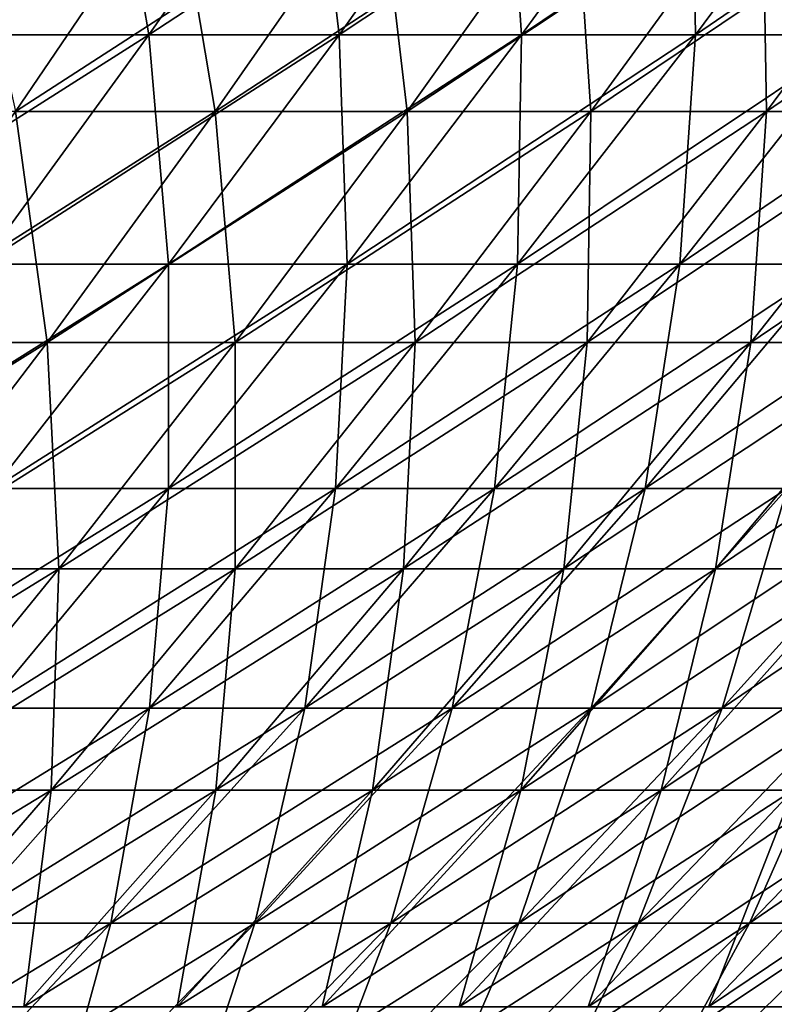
# Model space of a CAD drawing. Header units: millimetres. Extents: x -250 to 250, y -45 to 4150.
# Tile 750 of 805: x 145 to 159, y 3968 to 3985. Entities that reach past the tile are written whole.
import ezdxf

# ---------------------------------------------------------------- set-up
doc = ezdxf.new("R2010")
doc.units = ezdxf.units.MM
doc.header["$LTSCALE"] = 81.481481
for name, color, linetype in [('19', 7, 'CONTINUOUS'), ('20', 7, 'CONTINUOUS'), ('21', 7, 'CONTINUOUS'), ('22', 7, 'CONTINUOUS')]:
    doc.layers.add(name, color=color, linetype=linetype)

msp = doc.modelspace()

# ---------------------------------------------------------------- linework, layer by layer
at = {"layer": '19', "color": 7, "linetype": 'CONTINUOUS'}
for points in [[(145.272, 3983.475, -116.9), (141.603, 3983.475, -121.318), (148.102, 3987.635, -119.177), (145.272, 3983.475, -116.9)], [(148.102, 3987.635, -119.177), (141.603, 3983.475, -121.318), (144.362, 3987.635, -123.682), (148.102, 3987.635, -119.177)], [(148.803, 3983.475, -112.371), (145.272, 3983.475, -116.9), (151.702, 3987.635, -114.56), (148.803, 3983.475, -112.371)], [(151.702, 3987.635, -114.56), (145.272, 3983.475, -116.9), (148.102, 3987.635, -119.177), (151.702, 3987.635, -114.56)], [(152.193, 3983.475, -107.735), (148.803, 3983.475, -112.371), (155.158, 3987.635, -109.834), (152.193, 3983.475, -107.735)], [(155.158, 3987.635, -109.834), (148.803, 3983.475, -112.371), (151.702, 3987.635, -114.56), (155.158, 3987.635, -109.834)], [(155.438, 3983.475, -102.997), (152.193, 3983.475, -107.735), (158.467, 3987.635, -105.004), (155.438, 3983.475, -102.997)], [(158.467, 3987.635, -105.004), (152.193, 3983.475, -107.735), (155.158, 3987.635, -109.834), (158.467, 3987.635, -105.004)], [(158.537, 3983.475, -98.162), (155.438, 3983.475, -102.997), (161.625, 3987.635, -100.074), (158.537, 3983.475, -98.162)], [(161.625, 3987.635, -100.074), (155.438, 3983.475, -102.997), (158.467, 3987.635, -105.004), (161.625, 3987.635, -100.074)], [(161.484, 3983.475, -93.233), (158.537, 3983.475, -98.162), (164.63, 3987.635, -95.049), (161.484, 3983.475, -93.233)], [(164.63, 3987.635, -95.049), (158.537, 3983.475, -98.162), (161.625, 3987.635, -100.074), (164.63, 3987.635, -95.049)], [(145.831, 3979.397, -110.127), (142.371, 3979.397, -114.565), (148.803, 3983.475, -112.371), (145.831, 3979.397, -110.127)], [(148.803, 3983.475, -112.371), (142.371, 3979.397, -114.565), (145.272, 3983.475, -116.9), (148.803, 3983.475, -112.371)], [(149.154, 3979.397, -105.584), (145.831, 3979.397, -110.127), (152.193, 3983.475, -107.735), (149.154, 3979.397, -105.584)], [(152.193, 3983.475, -107.735), (145.831, 3979.397, -110.127), (148.803, 3983.475, -112.371), (152.193, 3983.475, -107.735)], [(152.334, 3979.397, -100.94), (149.154, 3979.397, -105.584), (155.438, 3983.475, -102.997), (152.334, 3979.397, -100.94)], [(155.438, 3983.475, -102.997), (149.154, 3979.397, -105.584), (152.193, 3983.475, -107.735), (155.438, 3983.475, -102.997)], [(155.37, 3979.397, -96.201), (152.334, 3979.397, -100.94), (158.537, 3983.475, -98.162), (155.37, 3979.397, -96.201)], [(158.537, 3983.475, -98.162), (152.334, 3979.397, -100.94), (155.438, 3983.475, -102.997), (158.537, 3983.475, -98.162)], [(158.259, 3979.397, -91.371), (155.37, 3979.397, -96.201), (161.484, 3983.475, -93.233), (158.259, 3979.397, -91.371)], [(161.484, 3983.475, -93.233), (155.37, 3979.397, -96.201), (158.537, 3983.475, -98.162), (161.484, 3983.475, -93.233)], [(160.998, 3979.397, -86.454), (158.259, 3979.397, -91.371), (164.279, 3983.475, -88.216), (160.998, 3979.397, -86.454)], [(164.279, 3983.475, -88.216), (158.259, 3979.397, -91.371), (161.484, 3983.475, -93.233), (164.279, 3983.475, -88.216)], [(142.788, 3975.402, -107.829), (139.4, 3975.402, -112.175), (145.831, 3979.397, -110.127), (142.788, 3975.402, -107.829)], [(145.831, 3979.397, -110.127), (139.4, 3975.402, -112.175), (142.371, 3979.397, -114.565), (145.831, 3979.397, -110.127)], [(146.041, 3975.402, -103.381), (142.788, 3975.402, -107.829), (149.154, 3979.397, -105.584), (146.041, 3975.402, -103.381)], [(149.154, 3979.397, -105.584), (142.788, 3975.402, -107.829), (145.831, 3979.397, -110.127), (149.154, 3979.397, -105.584)], [(149.156, 3975.402, -98.834), (146.041, 3975.402, -103.381), (152.334, 3979.397, -100.94), (149.156, 3975.402, -98.834)], [(152.334, 3979.397, -100.94), (146.041, 3975.402, -103.381), (149.154, 3979.397, -105.584), (152.334, 3979.397, -100.94)], [(152.129, 3975.402, -94.194), (149.156, 3975.402, -98.834), (155.37, 3979.397, -96.201), (152.129, 3975.402, -94.194)], [(155.37, 3979.397, -96.201), (149.156, 3975.402, -98.834), (152.334, 3979.397, -100.94), (155.37, 3979.397, -96.201)], [(154.957, 3975.402, -89.465), (152.129, 3975.402, -94.194), (158.259, 3979.397, -91.371), (154.957, 3975.402, -89.465)], [(158.259, 3979.397, -91.371), (152.129, 3975.402, -94.194), (155.37, 3979.397, -96.201), (158.259, 3979.397, -91.371)], [(157.639, 3975.402, -84.65), (154.957, 3975.402, -89.465), (160.998, 3979.397, -86.454), (157.639, 3975.402, -84.65)], [(160.998, 3979.397, -86.454), (154.957, 3975.402, -89.465), (158.259, 3979.397, -91.371), (160.998, 3979.397, -86.454)], [(160.171, 3975.402, -79.756), (157.639, 3975.402, -84.65), (163.584, 3979.397, -81.455), (160.171, 3975.402, -79.756)], [(163.584, 3979.397, -81.455), (157.639, 3975.402, -84.65), (160.998, 3979.397, -86.454), (163.584, 3979.397, -81.455)], [(142.858, 3971.493, -101.127), (139.676, 3971.493, -105.478), (146.041, 3975.402, -103.381), (142.858, 3971.493, -101.127)], [(146.041, 3975.402, -103.381), (139.676, 3971.493, -105.478), (142.788, 3975.402, -107.829), (146.041, 3975.402, -103.381)], [(145.904, 3971.493, -96.68), (142.858, 3971.493, -101.127), (149.156, 3975.402, -98.834), (145.904, 3971.493, -96.68)], [(149.156, 3975.402, -98.834), (142.858, 3971.493, -101.127), (146.041, 3975.402, -103.381), (149.156, 3975.402, -98.834)], [(148.812, 3971.493, -92.141), (145.904, 3971.493, -96.68), (152.129, 3975.402, -94.194), (148.812, 3971.493, -92.141)], [(152.129, 3975.402, -94.194), (145.904, 3971.493, -96.68), (149.156, 3975.402, -98.834), (152.129, 3975.402, -94.194)], [(151.579, 3971.493, -87.514), (148.812, 3971.493, -92.141), (154.957, 3975.402, -89.465), (151.579, 3971.493, -87.514)], [(154.957, 3975.402, -89.465), (148.812, 3971.493, -92.141), (152.129, 3975.402, -94.194), (154.957, 3975.402, -89.465)], [(154.202, 3971.493, -82.805), (151.579, 3971.493, -87.514), (157.639, 3975.402, -84.65), (154.202, 3971.493, -82.805)], [(157.639, 3975.402, -84.65), (151.579, 3971.493, -87.514), (154.957, 3975.402, -89.465), (157.639, 3975.402, -84.65)], [(156.679, 3971.493, -78.017), (154.202, 3971.493, -82.805), (160.171, 3975.402, -79.756), (156.679, 3971.493, -78.017)], [(160.171, 3975.402, -79.756), (154.202, 3971.493, -82.805), (157.639, 3975.402, -84.65), (160.171, 3975.402, -79.756)], [(159.008, 3971.493, -73.155), (156.679, 3971.493, -78.017), (162.551, 3975.402, -74.785), (159.008, 3971.493, -73.155)], [(162.551, 3975.402, -74.785), (156.679, 3971.493, -78.017), (160.171, 3975.402, -79.756), (162.551, 3975.402, -74.785)], [(142.582, 3967.67, -94.478), (139.605, 3967.67, -98.824), (145.904, 3971.493, -96.68), (142.582, 3967.67, -94.478)], [(145.904, 3971.493, -96.68), (139.605, 3967.67, -98.824), (142.858, 3971.493, -101.127), (145.904, 3971.493, -96.68)], [(145.424, 3967.67, -90.043), (142.582, 3967.67, -94.478), (148.812, 3971.493, -92.141), (145.424, 3967.67, -90.043)], [(148.812, 3971.493, -92.141), (142.582, 3967.67, -94.478), (145.904, 3971.493, -96.68), (148.812, 3971.493, -92.141)], [(148.128, 3967.67, -85.522), (145.424, 3967.67, -90.043), (151.579, 3971.493, -87.514), (148.128, 3967.67, -85.522)], [(151.579, 3971.493, -87.514), (145.424, 3967.67, -90.043), (148.812, 3971.493, -92.141), (151.579, 3971.493, -87.514)], [(150.691, 3967.67, -80.919), (148.128, 3967.67, -85.522), (154.202, 3971.493, -82.805), (150.691, 3967.67, -80.919)], [(154.202, 3971.493, -82.805), (148.128, 3967.67, -85.522), (151.579, 3971.493, -87.514), (154.202, 3971.493, -82.805)], [(153.111, 3967.67, -76.24), (150.691, 3967.67, -80.919), (156.679, 3971.493, -78.017), (153.111, 3967.67, -76.24)], [(156.679, 3971.493, -78.017), (150.691, 3967.67, -80.919), (154.202, 3971.493, -82.805), (156.679, 3971.493, -78.017)], [(155.387, 3967.67, -71.489), (153.111, 3967.67, -76.24), (159.008, 3971.493, -73.155), (155.387, 3967.67, -71.489)], [(159.008, 3971.493, -73.155), (153.111, 3967.67, -76.24), (156.679, 3971.493, -78.017), (159.008, 3971.493, -73.155)], [(157.515, 3967.67, -66.67), (155.387, 3967.67, -71.489), (161.185, 3971.493, -68.224), (157.515, 3967.67, -66.67)], [(161.185, 3971.493, -68.224), (155.387, 3967.67, -71.489), (159.008, 3971.493, -73.155), (161.185, 3971.493, -68.224)], [(159.493, 3967.67, -61.788), (157.515, 3967.67, -66.67), (163.209, 3971.493, -63.228), (159.493, 3967.67, -61.788)], [(163.209, 3971.493, -63.228), (157.515, 3967.67, -66.67), (161.185, 3971.493, -68.224), (163.209, 3971.493, -63.228)]]:
    msp.add_3dface(points, dxfattribs=at)
at = {"layer": '20', "color": 7, "linetype": 'CONTINUOUS'}
for points in [[(144.362, 3987.635, 123.682), (145.272, 3983.475, 116.9), (148.102, 3987.635, 119.177), (144.362, 3987.635, 123.682)], [(145.272, 3983.475, 116.9), (148.803, 3983.475, 112.371), (148.102, 3987.635, 119.177), (145.272, 3983.475, 116.9)], [(148.102, 3987.635, 119.177), (148.803, 3983.475, 112.371), (151.702, 3987.635, 114.56), (148.102, 3987.635, 119.177)], [(148.803, 3983.475, 112.371), (152.193, 3983.475, 107.735), (151.702, 3987.635, 114.56), (148.803, 3983.475, 112.371)], [(151.702, 3987.635, 114.56), (152.193, 3983.475, 107.735), (155.158, 3987.635, 109.834), (151.702, 3987.635, 114.56)], [(152.193, 3983.475, 107.735), (155.438, 3983.475, 102.997), (155.158, 3987.635, 109.834), (152.193, 3983.475, 107.735)], [(155.158, 3987.635, 109.834), (155.438, 3983.475, 102.997), (158.467, 3987.635, 105.004), (155.158, 3987.635, 109.834)], [(155.438, 3983.475, 102.997), (158.537, 3983.475, 98.162), (158.467, 3987.635, 105.004), (155.438, 3983.475, 102.997)], [(158.467, 3987.635, 105.004), (158.537, 3983.475, 98.162), (161.625, 3987.635, 100.074), (158.467, 3987.635, 105.004)], [(158.537, 3983.475, 98.162), (161.484, 3983.475, 93.233), (161.625, 3987.635, 100.074), (158.537, 3983.475, 98.162)], [(142.371, 3979.397, 114.565), (145.831, 3979.397, 110.127), (145.272, 3983.475, 116.9), (142.371, 3979.397, 114.565)], [(145.272, 3983.475, 116.9), (145.831, 3979.397, 110.127), (148.803, 3983.475, 112.371), (145.272, 3983.475, 116.9)], [(145.831, 3979.397, 110.127), (149.154, 3979.397, 105.584), (148.803, 3983.475, 112.371), (145.831, 3979.397, 110.127)], [(148.803, 3983.475, 112.371), (149.154, 3979.397, 105.584), (152.193, 3983.475, 107.735), (148.803, 3983.475, 112.371)], [(149.154, 3979.397, 105.584), (152.334, 3979.397, 100.94), (152.193, 3983.475, 107.735), (149.154, 3979.397, 105.584)], [(152.193, 3983.475, 107.735), (152.334, 3979.397, 100.94), (155.438, 3983.475, 102.997), (152.193, 3983.475, 107.735)], [(152.334, 3979.397, 100.94), (155.37, 3979.397, 96.201), (155.438, 3983.475, 102.997), (152.334, 3979.397, 100.94)], [(155.37, 3979.397, 96.201), (158.259, 3979.397, 91.371), (158.537, 3983.475, 98.162), (155.37, 3979.397, 96.201)], [(155.438, 3983.475, 102.997), (155.37, 3979.397, 96.201), (158.537, 3983.475, 98.162), (155.438, 3983.475, 102.997)], [(158.259, 3979.397, 91.371), (160.998, 3979.397, 86.454), (161.484, 3983.475, 93.233), (158.259, 3979.397, 91.371)], [(158.537, 3983.475, 98.162), (158.259, 3979.397, 91.371), (161.484, 3983.475, 93.233), (158.537, 3983.475, 98.162)], [(142.371, 3979.397, 114.565), (142.788, 3975.402, 107.829), (145.831, 3979.397, 110.127), (142.371, 3979.397, 114.565)], [(142.788, 3975.402, 107.829), (146.041, 3975.402, 103.381), (145.831, 3979.397, 110.127), (142.788, 3975.402, 107.829)], [(145.831, 3979.397, 110.127), (146.041, 3975.402, 103.381), (149.154, 3979.397, 105.584), (145.831, 3979.397, 110.127)], [(146.041, 3975.402, 103.381), (149.156, 3975.402, 98.834), (149.154, 3979.397, 105.584), (146.041, 3975.402, 103.381)], [(149.154, 3979.397, 105.584), (149.156, 3975.402, 98.834), (152.334, 3979.397, 100.94), (149.154, 3979.397, 105.584)], [(149.156, 3975.402, 98.834), (152.129, 3975.402, 94.194), (152.334, 3979.397, 100.94), (149.156, 3975.402, 98.834)], [(152.129, 3975.402, 94.194), (154.957, 3975.402, 89.465), (155.37, 3979.397, 96.201), (152.129, 3975.402, 94.194)], [(152.334, 3979.397, 100.94), (152.129, 3975.402, 94.194), (155.37, 3979.397, 96.201), (152.334, 3979.397, 100.94)], [(154.957, 3975.402, 89.465), (157.639, 3975.402, 84.65), (158.259, 3979.397, 91.371), (154.957, 3975.402, 89.465)], [(155.37, 3979.397, 96.201), (154.957, 3975.402, 89.465), (158.259, 3979.397, 91.371), (155.37, 3979.397, 96.201)], [(157.639, 3975.402, 84.65), (160.171, 3975.402, 79.756), (160.998, 3979.397, 86.454), (157.639, 3975.402, 84.65)], [(158.259, 3979.397, 91.371), (157.639, 3975.402, 84.65), (160.998, 3979.397, 86.454), (158.259, 3979.397, 91.371)], [(142.788, 3975.402, 107.829), (142.858, 3971.493, 101.127), (146.041, 3975.402, 103.381), (142.788, 3975.402, 107.829)], [(142.858, 3971.493, 101.127), (145.904, 3971.493, 96.68), (146.041, 3975.402, 103.381), (142.858, 3971.493, 101.127)], [(145.904, 3971.493, 96.68), (148.812, 3971.493, 92.141), (149.156, 3975.402, 98.834), (145.904, 3971.493, 96.68)], [(146.041, 3975.402, 103.381), (145.904, 3971.493, 96.68), (149.156, 3975.402, 98.834), (146.041, 3975.402, 103.381)], [(148.812, 3971.493, 92.141), (151.579, 3971.493, 87.514), (152.129, 3975.402, 94.194), (148.812, 3971.493, 92.141)], [(149.156, 3975.402, 98.834), (148.812, 3971.493, 92.141), (152.129, 3975.402, 94.194), (149.156, 3975.402, 98.834)], [(151.579, 3971.493, 87.514), (154.202, 3971.493, 82.805), (154.957, 3975.402, 89.465), (151.579, 3971.493, 87.514)], [(152.129, 3975.402, 94.194), (151.579, 3971.493, 87.514), (154.957, 3975.402, 89.465), (152.129, 3975.402, 94.194)], [(154.202, 3971.493, 82.805), (156.679, 3971.493, 78.017), (157.639, 3975.402, 84.65), (154.202, 3971.493, 82.805)], [(154.957, 3975.402, 89.465), (154.202, 3971.493, 82.805), (157.639, 3975.402, 84.65), (154.957, 3975.402, 89.465)], [(156.679, 3971.493, 78.017), (159.008, 3971.493, 73.155), (160.171, 3975.402, 79.756), (156.679, 3971.493, 78.017)], [(157.639, 3975.402, 84.65), (156.679, 3971.493, 78.017), (160.171, 3975.402, 79.756), (157.639, 3975.402, 84.65)], [(142.582, 3967.67, 94.478), (145.424, 3967.67, 90.043), (145.904, 3971.493, 96.68), (142.582, 3967.67, 94.478)], [(142.858, 3971.493, 101.127), (142.582, 3967.67, 94.478), (145.904, 3971.493, 96.68), (142.858, 3971.493, 101.127)], [(145.424, 3967.67, 90.043), (148.128, 3967.67, 85.522), (148.812, 3971.493, 92.141), (145.424, 3967.67, 90.043)], [(145.904, 3971.493, 96.68), (145.424, 3967.67, 90.043), (148.812, 3971.493, 92.141), (145.904, 3971.493, 96.68)], [(148.128, 3967.67, 85.522), (150.691, 3967.67, 80.919), (151.579, 3971.493, 87.514), (148.128, 3967.67, 85.522)], [(148.812, 3971.493, 92.141), (148.128, 3967.67, 85.522), (151.579, 3971.493, 87.514), (148.812, 3971.493, 92.141)], [(150.691, 3967.67, 80.919), (153.111, 3967.67, 76.24), (154.202, 3971.493, 82.805), (150.691, 3967.67, 80.919)], [(151.579, 3971.493, 87.514), (150.691, 3967.67, 80.919), (154.202, 3971.493, 82.805), (151.579, 3971.493, 87.514)], [(153.111, 3967.67, 76.24), (155.387, 3967.67, 71.489), (156.679, 3971.493, 78.017), (153.111, 3967.67, 76.24)], [(154.202, 3971.493, 82.805), (153.111, 3967.67, 76.24), (156.679, 3971.493, 78.017), (154.202, 3971.493, 82.805)], [(155.387, 3967.67, 71.489), (157.515, 3967.67, 66.67), (159.008, 3971.493, 73.155), (155.387, 3967.67, 71.489)], [(156.679, 3971.493, 78.017), (155.387, 3967.67, 71.489), (159.008, 3971.493, 73.155), (156.679, 3971.493, 78.017)], [(157.515, 3967.67, 66.67), (159.493, 3967.67, 61.788), (161.185, 3971.493, 68.224), (157.515, 3967.67, 66.67)], [(159.008, 3971.493, 73.155), (157.515, 3967.67, 66.67), (161.185, 3971.493, 68.224), (159.008, 3971.493, 73.155)]]:
    msp.add_3dface(points, dxfattribs=at)
at = {"layer": '21', "color": 7, "linetype": 'CONTINUOUS'}
for points in [[(144.123, 3984.826, 115.975), (140.483, 3984.826, 120.358), (146.929, 3988.952, 118.234), (144.123, 3984.826, 115.975)], [(146.929, 3988.952, 118.234), (140.483, 3984.826, 120.358), (143.219, 3988.952, 122.702), (146.929, 3988.952, 118.234)], [(147.626, 3984.826, 111.482), (144.123, 3984.826, 115.975), (150.501, 3988.952, 113.653), (147.626, 3984.826, 111.482)], [(150.501, 3988.952, 113.653), (144.123, 3984.826, 115.975), (146.929, 3988.952, 118.234), (150.501, 3988.952, 113.653)], [(150.989, 3984.826, 106.883), (147.626, 3984.826, 111.482), (153.929, 3988.952, 108.964), (150.989, 3984.826, 106.883)], [(153.929, 3988.952, 108.964), (147.626, 3984.826, 111.482), (150.501, 3988.952, 113.653), (153.929, 3988.952, 108.964)], [(154.209, 3984.826, 102.182), (150.989, 3984.826, 106.883), (157.212, 3988.952, 104.172), (154.209, 3984.826, 102.182)], [(157.212, 3988.952, 104.172), (150.989, 3984.826, 106.883), (153.929, 3988.952, 108.964), (157.212, 3988.952, 104.172)], [(157.282, 3984.826, 97.385), (154.209, 3984.826, 102.182), (160.345, 3988.952, 99.282), (157.282, 3984.826, 97.385)], [(160.345, 3988.952, 99.282), (154.209, 3984.826, 102.182), (157.212, 3988.952, 104.172), (160.345, 3988.952, 99.282)], [(160.206, 3984.826, 92.495), (157.282, 3984.826, 97.385), (163.327, 3988.952, 94.297), (160.206, 3984.826, 92.495)], [(163.327, 3988.952, 94.297), (157.282, 3984.826, 97.385), (160.345, 3988.952, 99.282), (163.327, 3988.952, 94.297)], [(144.678, 3980.78, 109.256), (141.245, 3980.78, 113.66), (147.626, 3984.826, 111.482), (144.678, 3980.78, 109.256)], [(147.626, 3984.826, 111.482), (141.245, 3980.78, 113.66), (144.123, 3984.826, 115.975), (147.626, 3984.826, 111.482)], [(147.974, 3980.78, 104.749), (144.678, 3980.78, 109.256), (150.989, 3984.826, 106.883), (147.974, 3980.78, 104.749)], [(150.989, 3984.826, 106.883), (144.678, 3980.78, 109.256), (147.626, 3984.826, 111.482), (150.989, 3984.826, 106.883)], [(151.13, 3980.78, 100.142), (147.974, 3980.78, 104.749), (154.209, 3984.826, 102.182), (151.13, 3980.78, 100.142)], [(154.209, 3984.826, 102.182), (147.974, 3980.78, 104.749), (150.989, 3984.826, 106.883), (154.209, 3984.826, 102.182)], [(154.142, 3980.78, 95.441), (151.13, 3980.78, 100.142), (157.282, 3984.826, 97.385), (154.142, 3980.78, 95.441)], [(157.282, 3984.826, 97.385), (151.13, 3980.78, 100.142), (154.209, 3984.826, 102.182), (157.282, 3984.826, 97.385)], [(157.008, 3980.78, 90.649), (154.142, 3980.78, 95.441), (160.206, 3984.826, 92.495), (157.008, 3980.78, 90.649)], [(160.206, 3984.826, 92.495), (154.142, 3980.78, 95.441), (157.282, 3984.826, 97.385), (160.206, 3984.826, 92.495)], [(159.725, 3980.78, 85.771), (157.008, 3980.78, 90.649), (162.979, 3984.826, 87.518), (159.725, 3980.78, 85.771)], [(162.979, 3984.826, 87.518), (157.008, 3980.78, 90.649), (160.206, 3984.826, 92.495), (162.979, 3984.826, 87.518)], [(144.888, 3976.818, 102.564), (141.661, 3976.818, 106.977), (147.974, 3980.78, 104.749), (144.888, 3976.818, 102.564)], [(147.974, 3980.78, 104.749), (141.661, 3976.818, 106.977), (144.678, 3980.78, 109.256), (147.974, 3980.78, 104.749)], [(147.978, 3976.818, 98.054), (144.888, 3976.818, 102.564), (151.13, 3980.78, 100.142), (147.978, 3976.818, 98.054)], [(151.13, 3980.78, 100.142), (144.888, 3976.818, 102.564), (147.974, 3980.78, 104.749), (151.13, 3980.78, 100.142)], [(150.927, 3976.818, 93.45), (147.978, 3976.818, 98.054), (154.142, 3980.78, 95.441), (150.927, 3976.818, 93.45)], [(154.142, 3980.78, 95.441), (147.978, 3976.818, 98.054), (151.13, 3980.78, 100.142), (154.142, 3980.78, 95.441)], [(153.733, 3976.818, 88.758), (150.927, 3976.818, 93.45), (157.008, 3980.78, 90.649), (153.733, 3976.818, 88.758)], [(157.008, 3980.78, 90.649), (150.927, 3976.818, 93.45), (154.142, 3980.78, 95.441), (157.008, 3980.78, 90.649)], [(156.394, 3976.818, 83.982), (153.733, 3976.818, 88.758), (159.725, 3980.78, 85.771), (156.394, 3976.818, 83.982)], [(159.725, 3980.78, 85.771), (153.733, 3976.818, 88.758), (157.008, 3980.78, 90.649), (159.725, 3980.78, 85.771)], [(158.906, 3976.818, 79.126), (156.394, 3976.818, 83.982), (162.291, 3980.78, 80.811), (158.906, 3976.818, 79.126)], [(162.291, 3980.78, 80.811), (156.394, 3976.818, 83.982), (159.725, 3980.78, 85.771), (162.291, 3980.78, 80.811)], [(144.753, 3972.939, 95.917), (141.731, 3972.939, 100.329), (147.978, 3976.818, 98.054), (144.753, 3972.939, 95.917)], [(147.978, 3976.818, 98.054), (141.731, 3972.939, 100.329), (144.888, 3976.818, 102.564), (147.978, 3976.818, 98.054)], [(147.638, 3972.939, 91.414), (144.753, 3972.939, 95.917), (150.927, 3976.818, 93.45), (147.638, 3972.939, 91.414)], [(150.927, 3976.818, 93.45), (144.753, 3972.939, 95.917), (147.978, 3976.818, 98.054), (150.927, 3976.818, 93.45)], [(150.383, 3972.939, 86.824), (147.638, 3972.939, 91.414), (153.733, 3976.818, 88.758), (150.383, 3972.939, 86.824)], [(153.733, 3976.818, 88.758), (147.638, 3972.939, 91.414), (150.927, 3976.818, 93.45), (153.733, 3976.818, 88.758)], [(152.986, 3972.939, 82.152), (150.383, 3972.939, 86.824), (156.394, 3976.818, 83.982), (152.986, 3972.939, 82.152)], [(156.394, 3976.818, 83.982), (150.383, 3972.939, 86.824), (153.733, 3976.818, 88.758), (156.394, 3976.818, 83.982)], [(155.443, 3972.939, 77.401), (152.986, 3972.939, 82.152), (158.906, 3976.818, 79.126), (155.443, 3972.939, 77.401)], [(158.906, 3976.818, 79.126), (152.986, 3972.939, 82.152), (156.394, 3976.818, 83.982), (158.906, 3976.818, 79.126)], [(157.753, 3972.939, 72.578), (155.443, 3972.939, 77.401), (161.267, 3976.818, 74.195), (157.753, 3972.939, 72.578)], [(161.267, 3976.818, 74.195), (155.443, 3972.939, 77.401), (158.906, 3976.818, 79.126), (161.267, 3976.818, 74.195)], [(159.913, 3972.939, 67.685), (157.753, 3972.939, 72.578), (163.475, 3976.818, 69.193), (159.913, 3972.939, 67.685)], [(163.475, 3976.818, 69.193), (157.753, 3972.939, 72.578), (161.267, 3976.818, 74.195), (163.475, 3976.818, 69.193)], [(144.277, 3969.147, 89.333), (141.458, 3969.147, 93.733), (147.638, 3972.939, 91.414), (144.277, 3969.147, 89.333)], [(147.638, 3972.939, 91.414), (141.458, 3969.147, 93.733), (144.753, 3972.939, 95.917), (147.638, 3972.939, 91.414)], [(146.96, 3969.147, 84.847), (144.277, 3969.147, 89.333), (150.383, 3972.939, 86.824), (146.96, 3969.147, 84.847)], [(150.383, 3972.939, 86.824), (144.277, 3969.147, 89.333), (147.638, 3972.939, 91.414), (150.383, 3972.939, 86.824)], [(149.503, 3969.147, 80.282), (146.96, 3969.147, 84.847), (152.986, 3972.939, 82.152), (149.503, 3969.147, 80.282)], [(152.986, 3972.939, 82.152), (146.96, 3969.147, 84.847), (150.383, 3972.939, 86.824), (152.986, 3972.939, 82.152)], [(151.905, 3969.147, 75.639), (149.503, 3969.147, 80.282), (155.443, 3972.939, 77.401), (151.905, 3969.147, 75.639)], [(155.443, 3972.939, 77.401), (149.503, 3969.147, 80.282), (152.986, 3972.939, 82.152), (155.443, 3972.939, 77.401)], [(154.162, 3969.147, 70.926), (151.905, 3969.147, 75.639), (157.753, 3972.939, 72.578), (154.162, 3969.147, 70.926)], [(157.753, 3972.939, 72.578), (151.905, 3969.147, 75.639), (155.443, 3972.939, 77.401), (157.753, 3972.939, 72.578)], [(156.273, 3969.147, 66.145), (154.162, 3969.147, 70.926), (159.913, 3972.939, 67.685), (156.273, 3969.147, 66.145)], [(159.913, 3972.939, 67.685), (154.162, 3969.147, 70.926), (157.753, 3972.939, 72.578), (159.913, 3972.939, 67.685)], [(158.236, 3969.147, 61.301), (156.273, 3969.147, 66.145), (161.922, 3972.939, 62.729), (158.236, 3969.147, 61.301)], [(161.922, 3972.939, 62.729), (156.273, 3969.147, 66.145), (159.913, 3972.939, 67.685), (161.922, 3972.939, 62.729)], [(160.048, 3969.147, 56.399), (158.236, 3969.147, 61.301), (163.777, 3972.939, 57.713), (160.048, 3969.147, 56.399)], [(163.777, 3972.939, 57.713), (158.236, 3969.147, 61.301), (161.922, 3972.939, 62.729), (163.777, 3972.939, 57.713)], [(143.465, 3965.444, 82.83), (140.846, 3965.444, 87.208), (146.96, 3969.147, 84.847), (143.465, 3965.444, 82.83)], [(146.96, 3969.147, 84.847), (140.846, 3965.444, 87.208), (144.277, 3969.147, 89.333), (146.96, 3969.147, 84.847)], [(145.948, 3965.444, 78.372), (143.465, 3965.444, 82.83), (149.503, 3969.147, 80.282), (145.948, 3965.444, 78.372)], [(149.503, 3969.147, 80.282), (143.465, 3965.444, 82.83), (146.96, 3969.147, 84.847), (149.503, 3969.147, 80.282)], [(148.292, 3965.444, 73.841), (145.948, 3965.444, 78.372), (151.905, 3969.147, 75.639), (148.292, 3965.444, 73.841)], [(151.905, 3969.147, 75.639), (145.948, 3965.444, 78.372), (149.503, 3969.147, 80.282), (151.905, 3969.147, 75.639)], [(150.496, 3965.444, 69.239), (148.292, 3965.444, 73.841), (154.162, 3969.147, 70.926), (150.496, 3965.444, 69.239)], [(154.162, 3969.147, 70.926), (148.292, 3965.444, 73.841), (151.905, 3969.147, 75.639), (154.162, 3969.147, 70.926)], [(152.556, 3965.444, 64.572), (150.496, 3965.444, 69.239), (156.273, 3969.147, 66.145), (152.556, 3965.444, 64.572)], [(156.273, 3969.147, 66.145), (150.496, 3965.444, 69.239), (154.162, 3969.147, 70.926), (156.273, 3969.147, 66.145)], [(154.473, 3965.444, 59.843), (152.556, 3965.444, 64.572), (158.236, 3969.147, 61.301), (154.473, 3965.444, 59.843)], [(158.236, 3969.147, 61.301), (152.556, 3965.444, 64.572), (156.273, 3969.147, 66.145), (158.236, 3969.147, 61.301)], [(156.242, 3965.444, 55.058), (154.473, 3965.444, 59.843), (160.048, 3969.147, 56.399), (156.242, 3965.444, 55.058)], [(160.048, 3969.147, 56.399), (154.473, 3965.444, 59.843), (158.236, 3969.147, 61.301), (160.048, 3969.147, 56.399)], [(157.864, 3965.444, 50.22), (156.242, 3965.444, 55.058), (161.709, 3969.147, 51.443), (157.864, 3965.444, 50.22)], [(161.709, 3969.147, 51.443), (156.242, 3965.444, 55.058), (160.048, 3969.147, 56.399), (161.709, 3969.147, 51.443)], [(159.335, 3965.444, 45.335), (157.864, 3965.444, 50.22), (163.217, 3969.147, 46.439), (159.335, 3965.444, 45.335)], [(163.217, 3969.147, 46.439), (157.864, 3965.444, 50.22), (161.709, 3969.147, 51.443), (163.217, 3969.147, 46.439)]]:
    msp.add_3dface(points, dxfattribs=at)
at = {"layer": '22', "color": 7, "linetype": 'CONTINUOUS'}
for points in [[(143.219, 3988.952, -122.702), (144.123, 3984.826, -115.975), (146.929, 3988.952, -118.234), (143.219, 3988.952, -122.702)], [(144.123, 3984.826, -115.975), (147.626, 3984.826, -111.482), (146.929, 3988.952, -118.234), (144.123, 3984.826, -115.975)], [(146.929, 3988.952, -118.234), (147.626, 3984.826, -111.482), (150.501, 3988.952, -113.653), (146.929, 3988.952, -118.234)], [(147.626, 3984.826, -111.482), (150.989, 3984.826, -106.883), (150.501, 3988.952, -113.653), (147.626, 3984.826, -111.482)], [(150.501, 3988.952, -113.653), (150.989, 3984.826, -106.883), (153.929, 3988.952, -108.964), (150.501, 3988.952, -113.653)], [(150.989, 3984.826, -106.883), (154.209, 3984.826, -102.182), (153.929, 3988.952, -108.964), (150.989, 3984.826, -106.883)], [(153.929, 3988.952, -108.964), (154.209, 3984.826, -102.182), (157.212, 3988.952, -104.172), (153.929, 3988.952, -108.964)], [(154.209, 3984.826, -102.182), (157.282, 3984.826, -97.385), (157.212, 3988.952, -104.172), (154.209, 3984.826, -102.182)], [(157.212, 3988.952, -104.172), (157.282, 3984.826, -97.385), (160.345, 3988.952, -99.282), (157.212, 3988.952, -104.172)], [(157.282, 3984.826, -97.385), (160.206, 3984.826, -92.495), (160.345, 3988.952, -99.282), (157.282, 3984.826, -97.385)], [(144.123, 3984.826, -115.975), (144.678, 3980.78, -109.256), (147.626, 3984.826, -111.482), (144.123, 3984.826, -115.975)], [(144.678, 3980.78, -109.256), (147.974, 3980.78, -104.749), (147.626, 3984.826, -111.482), (144.678, 3980.78, -109.256)], [(147.626, 3984.826, -111.482), (147.974, 3980.78, -104.749), (150.989, 3984.826, -106.883), (147.626, 3984.826, -111.482)], [(147.974, 3980.78, -104.749), (151.13, 3980.78, -100.142), (150.989, 3984.826, -106.883), (147.974, 3980.78, -104.749)], [(150.989, 3984.826, -106.883), (151.13, 3980.78, -100.142), (154.209, 3984.826, -102.182), (150.989, 3984.826, -106.883)], [(151.13, 3980.78, -100.142), (154.142, 3980.78, -95.441), (154.209, 3984.826, -102.182), (151.13, 3980.78, -100.142)], [(154.142, 3980.78, -95.441), (157.008, 3980.78, -90.649), (157.282, 3984.826, -97.385), (154.142, 3980.78, -95.441)], [(154.209, 3984.826, -102.182), (154.142, 3980.78, -95.441), (157.282, 3984.826, -97.385), (154.209, 3984.826, -102.182)], [(157.008, 3980.78, -90.649), (159.725, 3980.78, -85.771), (160.206, 3984.826, -92.495), (157.008, 3980.78, -90.649)], [(157.282, 3984.826, -97.385), (157.008, 3980.78, -90.649), (160.206, 3984.826, -92.495), (157.282, 3984.826, -97.385)], [(144.678, 3980.78, -109.256), (144.888, 3976.818, -102.564), (147.974, 3980.78, -104.749), (144.678, 3980.78, -109.256)], [(144.888, 3976.818, -102.564), (147.978, 3976.818, -98.054), (147.974, 3980.78, -104.749), (144.888, 3976.818, -102.564)], [(147.974, 3980.78, -104.749), (147.978, 3976.818, -98.054), (151.13, 3980.78, -100.142), (147.974, 3980.78, -104.749)], [(147.978, 3976.818, -98.054), (150.927, 3976.818, -93.45), (151.13, 3980.78, -100.142), (147.978, 3976.818, -98.054)], [(150.927, 3976.818, -93.45), (153.733, 3976.818, -88.758), (154.142, 3980.78, -95.441), (150.927, 3976.818, -93.45)], [(151.13, 3980.78, -100.142), (150.927, 3976.818, -93.45), (154.142, 3980.78, -95.441), (151.13, 3980.78, -100.142)], [(153.733, 3976.818, -88.758), (156.394, 3976.818, -83.982), (157.008, 3980.78, -90.649), (153.733, 3976.818, -88.758)], [(154.142, 3980.78, -95.441), (153.733, 3976.818, -88.758), (157.008, 3980.78, -90.649), (154.142, 3980.78, -95.441)], [(156.394, 3976.818, -83.982), (158.906, 3976.818, -79.126), (159.725, 3980.78, -85.771), (156.394, 3976.818, -83.982)], [(157.008, 3980.78, -90.649), (156.394, 3976.818, -83.982), (159.725, 3980.78, -85.771), (157.008, 3980.78, -90.649)], [(144.753, 3972.939, -95.917), (147.638, 3972.939, -91.414), (147.978, 3976.818, -98.054), (144.753, 3972.939, -95.917)], [(144.888, 3976.818, -102.564), (144.753, 3972.939, -95.917), (147.978, 3976.818, -98.054), (144.888, 3976.818, -102.564)], [(147.638, 3972.939, -91.414), (150.383, 3972.939, -86.824), (150.927, 3976.818, -93.45), (147.638, 3972.939, -91.414)], [(147.978, 3976.818, -98.054), (147.638, 3972.939, -91.414), (150.927, 3976.818, -93.45), (147.978, 3976.818, -98.054)], [(150.383, 3972.939, -86.824), (152.986, 3972.939, -82.152), (153.733, 3976.818, -88.758), (150.383, 3972.939, -86.824)], [(150.927, 3976.818, -93.45), (150.383, 3972.939, -86.824), (153.733, 3976.818, -88.758), (150.927, 3976.818, -93.45)], [(152.986, 3972.939, -82.152), (155.443, 3972.939, -77.401), (156.394, 3976.818, -83.982), (152.986, 3972.939, -82.152)], [(153.733, 3976.818, -88.758), (152.986, 3972.939, -82.152), (156.394, 3976.818, -83.982), (153.733, 3976.818, -88.758)], [(155.443, 3972.939, -77.401), (157.753, 3972.939, -72.578), (158.906, 3976.818, -79.126), (155.443, 3972.939, -77.401)], [(156.394, 3976.818, -83.982), (155.443, 3972.939, -77.401), (158.906, 3976.818, -79.126), (156.394, 3976.818, -83.982)], [(157.753, 3972.939, -72.578), (159.913, 3972.939, -67.685), (161.267, 3976.818, -74.195), (157.753, 3972.939, -72.578)], [(158.906, 3976.818, -79.126), (157.753, 3972.939, -72.578), (161.267, 3976.818, -74.195), (158.906, 3976.818, -79.126)], [(144.277, 3969.147, -89.333), (146.96, 3969.147, -84.847), (147.638, 3972.939, -91.414), (144.277, 3969.147, -89.333)], [(144.753, 3972.939, -95.917), (144.277, 3969.147, -89.333), (147.638, 3972.939, -91.414), (144.753, 3972.939, -95.917)], [(146.96, 3969.147, -84.847), (149.503, 3969.147, -80.282), (150.383, 3972.939, -86.824), (146.96, 3969.147, -84.847)], [(147.638, 3972.939, -91.414), (146.96, 3969.147, -84.847), (150.383, 3972.939, -86.824), (147.638, 3972.939, -91.414)], [(149.503, 3969.147, -80.282), (151.905, 3969.147, -75.639), (152.986, 3972.939, -82.152), (149.503, 3969.147, -80.282)], [(150.383, 3972.939, -86.824), (149.503, 3969.147, -80.282), (152.986, 3972.939, -82.152), (150.383, 3972.939, -86.824)], [(151.905, 3969.147, -75.639), (154.162, 3969.147, -70.926), (155.443, 3972.939, -77.401), (151.905, 3969.147, -75.639)], [(152.986, 3972.939, -82.152), (151.905, 3969.147, -75.639), (155.443, 3972.939, -77.401), (152.986, 3972.939, -82.152)], [(154.162, 3969.147, -70.926), (156.273, 3969.147, -66.145), (157.753, 3972.939, -72.578), (154.162, 3969.147, -70.926)], [(155.443, 3972.939, -77.401), (154.162, 3969.147, -70.926), (157.753, 3972.939, -72.578), (155.443, 3972.939, -77.401)], [(156.273, 3969.147, -66.145), (158.236, 3969.147, -61.301), (159.913, 3972.939, -67.685), (156.273, 3969.147, -66.145)], [(157.753, 3972.939, -72.578), (156.273, 3969.147, -66.145), (159.913, 3972.939, -67.685), (157.753, 3972.939, -72.578)], [(158.236, 3969.147, -61.301), (160.048, 3969.147, -56.399), (161.922, 3972.939, -62.729), (158.236, 3969.147, -61.301)], [(159.913, 3972.939, -67.685), (158.236, 3969.147, -61.301), (161.922, 3972.939, -62.729), (159.913, 3972.939, -67.685)], [(143.465, 3965.444, -82.83), (145.948, 3965.444, -78.372), (146.96, 3969.147, -84.847), (143.465, 3965.444, -82.83)], [(144.277, 3969.147, -89.333), (143.465, 3965.444, -82.83), (146.96, 3969.147, -84.847), (144.277, 3969.147, -89.333)], [(145.948, 3965.444, -78.372), (148.292, 3965.444, -73.841), (149.503, 3969.147, -80.282), (145.948, 3965.444, -78.372)], [(146.96, 3969.147, -84.847), (145.948, 3965.444, -78.372), (149.503, 3969.147, -80.282), (146.96, 3969.147, -84.847)], [(148.292, 3965.444, -73.841), (150.496, 3965.444, -69.239), (151.905, 3969.147, -75.639), (148.292, 3965.444, -73.841)], [(149.503, 3969.147, -80.282), (148.292, 3965.444, -73.841), (151.905, 3969.147, -75.639), (149.503, 3969.147, -80.282)], [(150.496, 3965.444, -69.239), (152.556, 3965.444, -64.572), (154.162, 3969.147, -70.926), (150.496, 3965.444, -69.239)], [(151.905, 3969.147, -75.639), (150.496, 3965.444, -69.239), (154.162, 3969.147, -70.926), (151.905, 3969.147, -75.639)], [(152.556, 3965.444, -64.572), (154.473, 3965.444, -59.843), (156.273, 3969.147, -66.145), (152.556, 3965.444, -64.572)], [(154.162, 3969.147, -70.926), (152.556, 3965.444, -64.572), (156.273, 3969.147, -66.145), (154.162, 3969.147, -70.926)], [(154.473, 3965.444, -59.843), (156.242, 3965.444, -55.058), (158.236, 3969.147, -61.301), (154.473, 3965.444, -59.843)], [(156.273, 3969.147, -66.145), (154.473, 3965.444, -59.843), (158.236, 3969.147, -61.301), (156.273, 3969.147, -66.145)], [(156.242, 3965.444, -55.058), (157.864, 3965.444, -50.22), (160.048, 3969.147, -56.399), (156.242, 3965.444, -55.058)], [(158.236, 3969.147, -61.301), (156.242, 3965.444, -55.058), (160.048, 3969.147, -56.399), (158.236, 3969.147, -61.301)], [(157.864, 3965.444, -50.22), (159.335, 3965.444, -45.335), (161.709, 3969.147, -51.443), (157.864, 3965.444, -50.22)], [(160.048, 3969.147, -56.399), (157.864, 3965.444, -50.22), (161.709, 3969.147, -51.443), (160.048, 3969.147, -56.399)]]:
    msp.add_3dface(points, dxfattribs=at)

doc.saveas('drawing.dxf')
